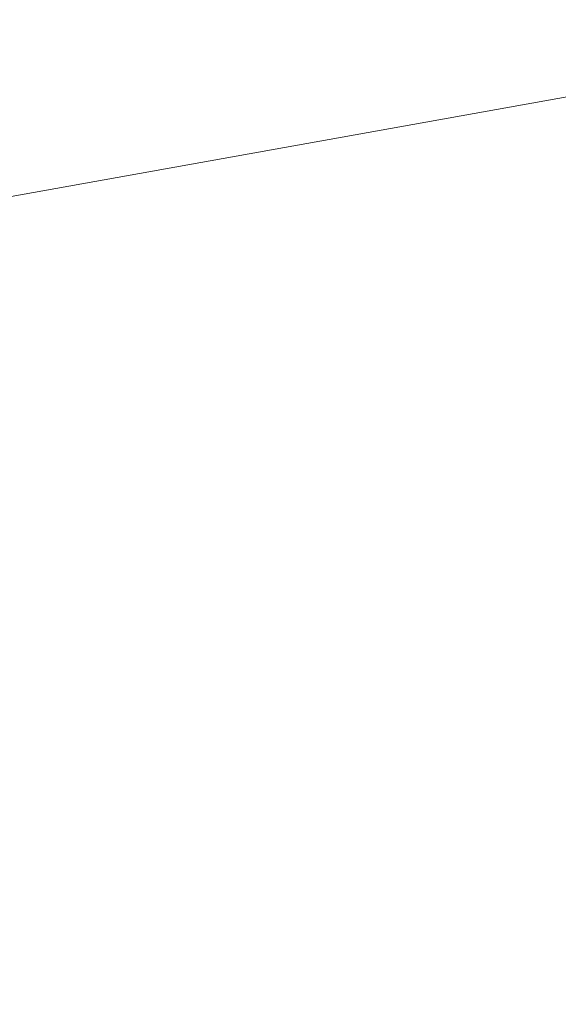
# Model space of a CAD drawing. Header units: feet. Extents: x 92 to 141.3, y -5 to 23.6.
# Tile 615 of 651: x 130.402403 to 130.402619, y 18.574697 to 18.575093. Entities that reach past the tile are written whole.
import ezdxf

# ---------------------------------------------------------------- set-up
doc = ezdxf.new("R2010")
doc.units = ezdxf.units.FT
doc.header["$MEASUREMENT"] = 0
doc.layers.add('CUY - Design$0$GM_X_Major_Lake', color=5, linetype='Continuous', lineweight=13)
doc.layers.add('CUY - Design$0$GM_X_Major_River', color=5, linetype='Continuous', lineweight=13)

msp = doc.modelspace()

# ---------------------------------------------------------------- linework, layer by layer
at = {"layer": 'CUY - Design$0$GM_X_Major_Lake', "flags": 128}
msp.add_lwpolyline([(130.40080539, 18.57473595), (130.43500615, 18.58087423), (130.47160752, 18.59406207), (130.48707665, 18.61445788), (130.51120396, 18.63576907), (130.52041756, 18.66187529), (130.52620408, 18.69950724), (130.55282868, 18.71919335), (130.56738447, 18.74742246), (130.59207748, 18.75470241), (130.60259732, 18.7746292), (130.63618302, 18.79934484), (130.66265951, 18.83265078), (130.72647173, 18.92580498), (130.75708086, 18.95874477), (130.79958188, 18.99882668), (130.84372856, 19.039752)], dxfattribs=at)
at = {"layer": 'CUY - Design$0$GM_X_Major_River'}
msp.add_open_spline([(130.38171582, 18.57548472), (130.38090808, 18.57355039), (130.38010034, 18.57161606), (130.3792926, 18.56968174), (130.37897011, 18.56890945), (130.37908201, 18.56774039), (130.3797287, 18.56720914), (130.38055838, 18.56652757), (130.38138806, 18.565846), (130.38221775, 18.56516442), (130.38304743, 18.56448285), (130.38387711, 18.56380127), (130.3847068, 18.5631197), (130.38537868, 18.56256775), (130.38637364, 18.56261698), (130.38718762, 18.56231333), (130.38857317, 18.56179646), (130.38998239, 18.56133265), (130.39132232, 18.56069442), (130.39232534, 18.56021666), (130.39324589, 18.55958923), (130.39422072, 18.55906728), (130.39503203, 18.55863288), (130.39589958, 18.558312), (130.3967036, 18.55784744), (130.39780923, 18.55720861), (130.3987091, 18.55630463), (130.39961023, 18.55539336), (130.40051136, 18.5544821), (130.40136396, 18.5535646), (130.40210751, 18.55252376), (130.40257815, 18.55186494), (130.40295429, 18.55118335), (130.40336232, 18.55046875), (130.40420779, 18.54898804), (130.40586744, 18.54740048), (130.40546258, 18.5459432), (130.40526722, 18.54524), (130.40467382, 18.54455431), (130.40424274, 18.54386762), (130.40371018, 18.54301927), (130.40314664, 18.54222606), (130.40261766, 18.54137652), (130.4020829, 18.54051769), (130.40139799, 18.53933847), (130.40181746, 18.53847811), (130.40223279, 18.53762627), (130.40298117, 18.53685728), (130.4034878, 18.53601375), (130.40405393, 18.53507116), (130.40456153, 18.53407643), (130.40516019, 18.53313797), (130.40563572, 18.53239255), (130.40615415, 18.53166001), (130.40682642, 18.53108708), (130.40764634, 18.53038831), (130.40849457, 18.5297326), (130.40931752, 18.52904236), (130.41028885, 18.52822767), (130.41125667, 18.52740738), (130.4122221, 18.52658622), (130.41311073, 18.52583039), (130.41384749, 18.52490138), (130.41471732, 18.52413008), (130.41549722, 18.52343853), (130.4169353, 18.52371285), (130.41761161, 18.52291436), (130.41830621, 18.52209428), (130.41900082, 18.52127419), (130.41969542, 18.52045411)], degree=3, knots=[0, 0, 0, 0, 0.081026, 0.081026, 0.081026, 0.113376, 0.113376, 0.113376, 0.15488, 0.15488, 0.15488, 0.196384, 0.196384, 0.196384, 0.229994, 0.229994, 0.229994, 0.287206, 0.287206, 0.287206, 0.330033, 0.330033, 0.330033, 0.365676, 0.365676, 0.365676, 0.41469, 0.41469, 0.41469, 0.463704, 0.463704, 0.463704, 0.494728, 0.494728, 0.494728, 0.559011, 0.559011, 0.559011, 0.59003, 0.59003, 0.59003, 0.628353, 0.628353, 0.628353, 0.667095, 0.667095, 0.667095, 0.705453, 0.705453, 0.705453, 0.748317, 0.748317, 0.748317, 0.782363, 0.782363, 0.782363, 0.823888, 0.823888, 0.823888, 0.872898, 0.872898, 0.872898, 0.91801, 0.91801, 0.91801, 0.958458, 0.958458, 0.958458, 1, 1, 1, 1], dxfattribs=at)

doc.saveas('drawing.dxf')
